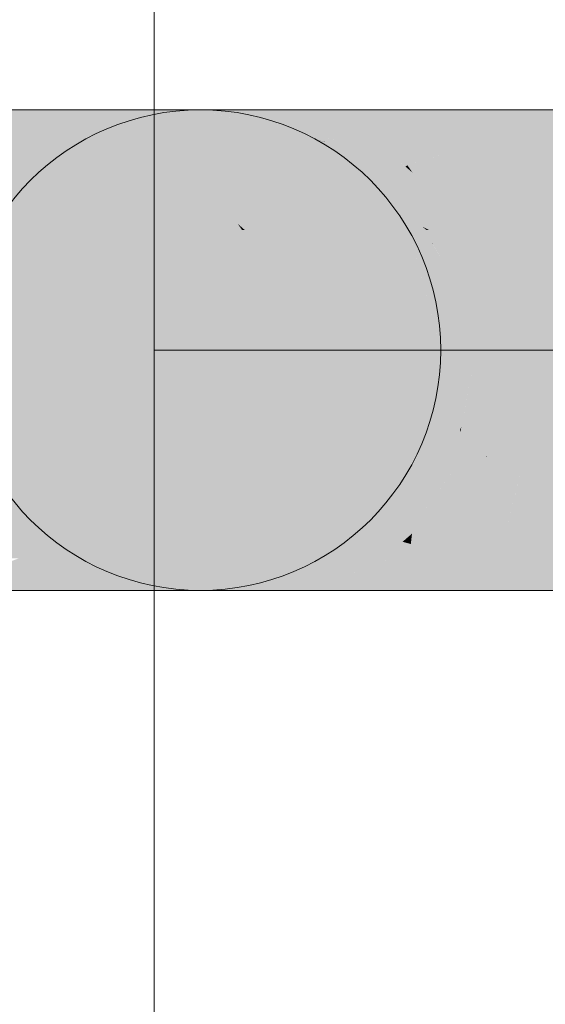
# Model space of a CAD drawing. Extents: x -132 to 668, y -61 to 533.
# Tile 226 of 321: x 75.17 to 76.66, y 454.78 to 457.57. Entities that reach past the tile are written whole.
import ezdxf

# ---------------------------------------------------------------- set-up
doc = ezdxf.new("R2010")
doc.units = 0
doc.layers.get('0').update_dxf_attribs({"lineweight": 5})
doc.layers.add('0-Shading', color=7, linetype='Continuous', lineweight=5)
doc.layers.add('S_Kaltwasser', color=7, linetype='Continuous', lineweight=18, true_color=0x005e00)

# ---------------------------------------------------------------- blocks, each defined once
blk = doc.blocks.new('3D-Ansicht-A07AMLNC1N', base_point=(61.7834, 423.9531))
at = {"layer": '0-Shading', "color": 98, "true_color": 0x003a00}
for points in [[(75.2952, 457.2512), (75.1752, 457.3154), (74.9563, 457.2874), (74.9292, 457.3154)], [(76.5292, 457.2243), (76.4412, 457.3154), (76.3303, 457.243), (76.1952, 457.3154)], [(75.0172, 457.2243), (75.3452, 457.2243), (74.9563, 457.2874), (75.2952, 457.2512)], [(76.3652, 457.2243), (76.5292, 457.2243), (76.3303, 457.243)], [(74.9292, 455.9554), (75.1752, 455.9554), (75.1718, 456.0465), (75.3452, 456.0465)], [(76.1952, 455.9554), (76.4412, 455.9554), (76.2891, 456.0057), (76.5207, 456.0376)], [(76.5207, 456.0376), (76.5292, 456.0465), (76.2891, 456.0057), (76.3652, 456.0465)]]:
    blk.add_solid(points, dxfattribs=at)
at = {"layer": '0-Shading', "color": 98, "true_color": 0x003800}
for points in [[(75.4537, 457.2243), (75.6269, 457.2243), (75.1752, 457.3154), (75.3865, 457.3154)], [(75.4537, 457.2243), (75.1752, 457.3154), (75.2952, 457.2512)], [(76.3303, 457.243), (76.1952, 457.3154), (76.0439, 457.2927), (75.984, 457.3154)], [(76.0439, 457.2927), (76.175, 457.243), (76.3303, 457.243), (76.3652, 457.2243)], [(75.3452, 457.2243), (75.4537, 457.2243), (75.2952, 457.2512)], [(76.175, 457.243), (76.2244, 457.2243), (76.3652, 457.2243)], [(75.3865, 455.9554), (75.6269, 456.0465), (75.1752, 455.9554), (75.3452, 456.0465)], [(76.3652, 456.0465), (76.0399, 455.9688), (76.049, 455.9554), (76.0342, 455.9554)], [(76.2244, 456.0465), (76.0439, 455.9781), (76.3652, 456.0465), (76.0399, 455.9688)], [(76.3652, 456.0465), (76.049, 455.9554), (76.2891, 456.0057)], [(76.049, 455.9554), (76.1952, 455.9554), (76.2891, 456.0057)], [(76.0439, 455.9781), (75.984, 455.9554), (76.0399, 455.9688)], [(76.0399, 455.9688), (75.984, 455.9554), (76.0342, 455.9554)]]:
    blk.add_solid(points, dxfattribs=at)
at = {"layer": '0-Shading', "color": 98, "true_color": 0x003600}
for points in [[(75.843, 457.2243), (75.5486, 457.3154), (75.6269, 457.2243), (75.3865, 457.3154)], [(75.9537, 457.2823), (75.8219, 457.3154), (75.8953, 457.2927)], [(75.8219, 457.3154), (76.0439, 457.2927), (75.9455, 457.3154)], [(76.0439, 457.2927), (75.8219, 457.3154), (76.175, 457.243), (75.9537, 457.2823)], [(76.0439, 457.2927), (75.984, 457.3154), (75.9455, 457.3154)], [(75.9881, 457.264), (76.1849, 457.2243), (75.8953, 457.2927), (75.9537, 457.2823)], [(75.9537, 457.2823), (76.1849, 457.2243), (76.175, 457.243), (76.2244, 457.2243)], [(76.1163, 457.2243), (76.1849, 457.2243), (75.9881, 457.264)], [(75.5486, 455.9554), (75.843, 456.0465), (75.3865, 455.9554), (75.6269, 456.0465)], [(75.8219, 455.9554), (75.984, 455.9554), (76.0559, 456.0278), (76.0439, 455.9781)], [(76.0559, 456.0278), (76.0439, 455.9781), (76.1163, 456.0465), (76.175, 456.0278)], [(76.175, 456.0278), (76.2244, 456.0465), (76.1163, 456.0465)]]:
    blk.add_solid(points, dxfattribs=at)
at = {"layer": '0-Shading', "color": 98, "true_color": 0x003300}
for points in [[(75.9789, 457.2243), (75.6505, 457.3154), (75.843, 457.2243), (75.5486, 457.3154)], [(75.72, 457.3154), (75.9054, 457.264), (75.7763, 457.3154), (75.9729, 457.2496)], [(75.9881, 457.264), (75.8219, 457.3154), (75.7763, 457.3154)], [(75.7763, 457.3154), (76.1163, 457.2243), (75.9881, 457.264)], [(76.1163, 457.2243), (75.7763, 457.3154), (76.0457, 457.2341), (75.9729, 457.2496)], [(75.9054, 457.264), (76.0484, 457.2243), (75.9729, 457.2496)], [(75.9729, 457.2496), (76.0484, 457.2243), (76.0915, 457.2243)], [(76.2741, 456.9754), (76.0252, 457.2243), (76.2193, 456.9754), (75.9789, 457.2243)], [(76.0252, 457.2243), (76.148, 457.1016), (76.0377, 457.2243), (76.1948, 457.0589)], [(76.0377, 457.2243), (76.167, 457.1016), (76.0399, 457.2243), (76.1325, 457.1372)], [(76.0377, 457.2243), (76.2888, 456.9754), (76.167, 457.1016)], [(76.0377, 457.2243), (76.1948, 457.0589), (76.2888, 456.9754), (76.2865, 456.9754)], [(76.1325, 457.1372), (76.0484, 457.2243), (76.0399, 457.2243)], [(76.1163, 457.2243), (76.0457, 457.2341), (76.0915, 457.2243)], [(76.148, 457.1016), (76.2741, 456.9754), (76.1948, 457.0589)], [(76.1948, 457.0589), (76.2741, 456.9754), (76.2865, 456.9754)], [(76.0252, 456.0465), (76.2741, 456.2954), (75.9789, 456.0465), (76.2193, 456.2954)], [(76.1689, 456.1713), (76.2888, 456.2954), (76.1892, 456.2105), (76.2741, 456.2954)], [(76.1892, 456.2105), (76.15, 456.1713), (76.1689, 456.1713), (76.1297, 456.1307)], [(76.15, 456.1713), (76.0252, 456.0465), (76.1297, 456.1307), (76.0484, 456.0465)], [(75.6505, 455.9554), (75.9789, 456.0465), (75.5486, 455.9554), (75.843, 456.0465)], [(75.72, 455.9554), (75.8219, 455.9554), (76.0484, 456.0465), (76.0559, 456.0278)], [(76.0559, 456.0278), (76.1163, 456.0465), (76.0484, 456.0465)]]:
    blk.add_solid(points, dxfattribs=at)
at = {"layer": '0-Shading', "color": 98, "true_color": 0x003000}
for points in [[(76.0252, 457.2243), (75.6852, 457.3154), (75.9789, 457.2243), (75.6505, 457.3154)], [(76.0252, 457.2243), (76.0377, 457.2243), (75.6852, 457.3154), (75.6884, 457.3154)], [(75.6884, 457.3154), (75.9054, 457.264), (75.7044, 457.3154)], [(75.9054, 457.264), (75.6884, 457.3154), (76.0399, 457.2243), (76.0052, 457.2328)], [(75.9054, 457.264), (75.72, 457.3154), (75.7044, 457.3154)], [(75.9054, 457.264), (76.0399, 457.2243), (76.0484, 457.2243)], [(76.0052, 457.2328), (76.0377, 457.2243), (76.0399, 457.2243)], [(75.6852, 455.9554), (76.0252, 456.0465), (75.6505, 455.9554), (75.9789, 456.0465)], [(75.72, 455.9554), (76.0484, 456.0465), (75.6852, 455.9554), (76.0252, 456.0465)]]:
    blk.add_solid(points, dxfattribs=at)
at = {"layer": '0-Shading', "color": 98, "true_color": 0x003b00}
for points in [[(76.7052, 457.2243), (76.7052, 457.3154), (76.5292, 457.2243), (76.4412, 457.3154)], [(76.2193, 456.9754), (75.9789, 457.2243), (76.0586, 456.9754), (75.843, 457.2243)], [(76.1995, 457.0884), (76.0484, 457.2243), (76.1325, 457.1372)], [(76.0484, 457.2243), (76.1917, 457.1372), (76.1045, 457.213)], [(76.1917, 457.1372), (76.0484, 457.2243), (76.2936, 457.0197), (76.1995, 457.0884)], [(76.0915, 457.2243), (76.0484, 457.2243), (76.1045, 457.213)], [(76.0915, 457.2243), (76.1045, 457.213), (76.1163, 457.2243), (76.1307, 457.2078)], [(76.1045, 457.213), (76.1917, 457.1372), (76.1307, 457.2078)], [(76.1325, 457.1372), (76.167, 457.1016), (76.3157, 456.9838), (76.3123, 456.9855)], [(76.1325, 457.1372), (76.3157, 456.9838), (76.1995, 457.0884)], [(76.167, 457.1016), (76.2461, 457.0197), (76.3123, 456.9855)], [(76.2936, 457.0197), (76.1995, 457.0884), (76.3319, 456.9754), (76.3157, 456.9838)], [(76.2461, 457.0197), (76.2888, 456.9754), (76.3123, 456.9855), (76.325, 456.9754)], [(76.3123, 456.9855), (76.325, 456.9754), (76.3157, 456.9838)], [(76.3157, 456.9838), (76.325, 456.9754), (76.3319, 456.9754)], [(75.9789, 456.0465), (76.2193, 456.2954), (75.843, 456.0465), (76.0586, 456.2954)], [(76.1689, 456.1713), (76.1892, 456.1307), (76.2888, 456.2954), (76.2936, 456.2512)], [(76.2936, 456.2512), (76.3319, 456.2954), (76.2888, 456.2954)], [(76.1689, 456.1713), (76.1297, 456.1307), (76.1892, 456.1307), (76.1565, 456.0929)], [(76.1565, 456.0929), (76.1297, 456.1307), (76.1307, 456.0631), (76.0932, 456.0929)], [(76.0932, 456.0929), (76.0484, 456.0465), (76.1307, 456.0631), (76.1163, 456.0465)], [(76.7052, 455.9554), (76.7052, 456.0465), (76.4412, 455.9554), (76.5292, 456.0465)]]:
    blk.add_solid(points, dxfattribs=at)
at = {"layer": '0-Shading', "color": 98, "true_color": 0x004d00}
for points in [[(75.4697, 456.9754), (75.3452, 457.2243), (75.0817, 456.9754), (75.0172, 457.2243)], [(76.5314, 457.2159), (76.5292, 457.2243), (76.3811, 457.1925), (76.3652, 457.2243)], [(76.4676, 457.0197), (76.5937, 456.9754), (76.3811, 457.1925), (76.5314, 457.2159)], [(76.4897, 456.9754), (76.5937, 456.9754), (76.4676, 457.0197)], [(75.0172, 456.0465), (75.4697, 456.2954), (75.0817, 456.2954)], [(75.0172, 456.0465), (75.1718, 456.0465), (75.4697, 456.2954), (75.3812, 456.1185)], [(76.3735, 456.0631), (76.5292, 456.0465), (76.4414, 456.1989), (76.5882, 456.2744)], [(76.5882, 456.2744), (76.5937, 456.2954), (76.4414, 456.1989), (76.4897, 456.2954)], [(75.1718, 456.0465), (75.3452, 456.0465), (75.3812, 456.1185)], [(76.3652, 456.0465), (76.5292, 456.0465), (76.3735, 456.0631)]]:
    blk.add_solid(points, dxfattribs=at)
at = {"layer": '0-Shading', "color": 98, "true_color": 0x004900}
for points in [[(75.4697, 456.9754), (75.4537, 457.2243), (75.3452, 457.2243)], [(75.7902, 456.9933), (75.6269, 457.2243), (75.4537, 457.2243)], [(75.4697, 456.9754), (75.8029, 456.9754), (75.4537, 457.2243), (75.7902, 456.9933)], [(76.3551, 457.1845), (76.2244, 457.2243), (76.2361, 457.2078)], [(76.2244, 457.2243), (76.3551, 457.1845), (76.3735, 457.2078), (76.3811, 457.1925)], [(76.2244, 457.2243), (76.3735, 457.2078), (76.3652, 457.2243)], [(76.271, 457.1585), (76.3551, 457.1845), (76.2361, 457.2078)], [(76.286, 457.1372), (76.4676, 457.0197), (76.271, 457.1585), (76.3811, 457.1925)], [(76.286, 457.1372), (76.3691, 457.0197), (76.4676, 457.0197), (76.4897, 456.9754)], [(76.3691, 457.0197), (76.4004, 456.9754), (76.4897, 456.9754)], [(75.3452, 456.0465), (75.6997, 456.2954), (75.3812, 456.1185)], [(75.3452, 456.0465), (75.6269, 456.0465), (75.6997, 456.2954), (75.8029, 456.2954)], [(75.6997, 456.2954), (75.4697, 456.2954), (75.3812, 456.1185)], [(76.4897, 456.2954), (76.284, 456.1162), (76.2938, 456.0835), (76.2806, 456.0869)], [(76.4004, 456.2954), (76.286, 456.1336), (76.4897, 456.2954), (76.284, 456.1162)], [(76.4897, 456.2954), (76.2938, 456.0835), (76.4414, 456.1989)], [(76.2938, 456.0835), (76.3735, 456.0631), (76.4414, 456.1989)], [(76.286, 456.1336), (76.2572, 456.0929), (76.284, 456.1162)], [(76.284, 456.1162), (76.2572, 456.0929), (76.2806, 456.0869)], [(76.2572, 456.0929), (76.2361, 456.0631), (76.3735, 456.0631), (76.3652, 456.0465)], [(76.2361, 456.0631), (76.2244, 456.0465), (76.3652, 456.0465)]]:
    blk.add_solid(points, dxfattribs=at)
at = {"layer": '0-Shading', "color": 98, "true_color": 0x004300}
for points in [[(75.8108, 456.9754), (76.0586, 456.9754), (75.6269, 457.2243), (75.843, 457.2243)], [(75.8108, 456.9754), (75.6269, 457.2243), (75.7902, 456.9933)], [(76.1849, 457.2243), (76.1163, 457.2243), (76.205, 457.1903), (76.1307, 457.2078)], [(76.2244, 457.2243), (76.1849, 457.2243), (76.2361, 457.2078), (76.198, 457.213)], [(76.2317, 457.184), (76.1849, 457.2243), (76.205, 457.1903)], [(76.1307, 457.2078), (76.1917, 457.1372), (76.205, 457.1903), (76.265, 457.0887)], [(76.198, 457.213), (76.2654, 457.155), (76.2361, 457.2078), (76.271, 457.1585)], [(76.286, 457.1372), (76.2317, 457.184), (76.265, 457.0887), (76.205, 457.1903)], [(76.265, 457.0887), (76.1917, 457.1372), (76.3097, 457.013), (76.2936, 457.0197)], [(76.286, 457.1372), (76.265, 457.0887), (76.3691, 457.0197)], [(76.2654, 457.155), (76.286, 457.1372), (76.271, 457.1585)], [(76.3691, 457.0197), (76.265, 457.0887), (76.4004, 456.9754), (76.3097, 457.013)], [(76.2936, 457.0197), (76.3319, 456.9754), (76.3097, 457.013)], [(76.3097, 457.013), (76.3319, 456.9754), (76.4004, 456.9754)], [(75.8029, 456.9754), (75.8108, 456.9754), (75.7902, 456.9933)], [(75.843, 456.0465), (76.0586, 456.2954), (75.6269, 456.0465), (75.8029, 456.2954)], [(76.2936, 456.2512), (76.286, 456.1336), (76.3319, 456.2954), (76.3691, 456.2512)], [(76.3691, 456.2512), (76.4004, 456.2954), (76.3319, 456.2954)], [(76.1892, 456.1307), (76.2572, 456.0929), (76.2936, 456.2512), (76.286, 456.1336)], [(76.1892, 456.1307), (76.1565, 456.0929), (76.2572, 456.0929), (76.2361, 456.0631)], [(76.2361, 456.0631), (76.1565, 456.0929), (76.2244, 456.0465), (76.1307, 456.0631)], [(76.1307, 456.0631), (76.1163, 456.0465), (76.2244, 456.0465)]]:
    blk.add_solid(points, dxfattribs=at)
at = {"layer": '0-Shading', "color": 98, "true_color": 0x005000}
for points in [[(76.7052, 457.2243), (76.5292, 457.2243), (76.5314, 457.2159)], [(76.5937, 456.9754), (76.7052, 456.9754), (76.5314, 457.2159), (76.7052, 457.2243)], [(76.7052, 456.0465), (76.7052, 456.2954), (76.5292, 456.0465), (76.5937, 456.2954)]]:
    blk.add_solid(points, dxfattribs=at)
at = {"layer": '0-Shading', "color": 98, "true_color": 0x005800}
for points in [[(75.5152, 456.6354), (75.4697, 456.9754), (75.1052, 456.6354), (75.0817, 456.9754)], [(76.6172, 456.6354), (76.5937, 456.9754), (76.5292, 456.6802), (76.4897, 456.9754)], [(76.5352, 456.6354), (76.6172, 456.6354), (76.5292, 456.6802)], [(75.4697, 456.2954), (75.5152, 456.6354), (75.0817, 456.2954), (75.1052, 456.6354)], [(76.6157, 456.6134), (76.6172, 456.6354), (76.523, 456.5443), (76.5352, 456.6354)], [(76.4949, 456.3346), (76.5937, 456.2954), (76.523, 456.5443), (76.6157, 456.6134)], [(76.4946, 456.332), (76.4897, 456.2954), (76.5064, 456.2954)], [(76.4949, 456.3346), (76.4946, 456.332), (76.5937, 456.2954), (76.5064, 456.2954)]]:
    blk.add_solid(points, dxfattribs=at)
at = {"layer": '0-Shading', "color": 98, "true_color": 0x005300}
for points in [[(75.8673, 456.6354), (75.8029, 456.9754), (75.5152, 456.6354), (75.4697, 456.9754)], [(76.5292, 456.6802), (76.4897, 456.9754), (76.4381, 456.7762), (76.4004, 456.9754)], [(76.4381, 456.7762), (76.4563, 456.6802), (76.5292, 456.6802), (76.5352, 456.6354)], [(76.4563, 456.6802), (76.4648, 456.6354), (76.5352, 456.6354)], [(75.4697, 456.2954), (75.8673, 456.6354), (75.5152, 456.6354)], [(75.4697, 456.2954), (75.6997, 456.2954), (75.8673, 456.6354), (75.8496, 456.5421)], [(76.523, 456.5443), (76.5352, 456.6354), (76.4236, 456.4177), (76.4648, 456.6354)], [(75.6997, 456.2954), (75.8029, 456.2954), (75.8496, 456.5421)], [(76.4212, 456.4051), (76.4949, 456.3346), (76.4236, 456.4177), (76.523, 456.5443)], [(76.4931, 456.3364), (76.4212, 456.4051), (76.4897, 456.2954), (76.4078, 456.3346)], [(76.4078, 456.3346), (76.4004, 456.2954), (76.4897, 456.2954)], [(76.4931, 456.3364), (76.4897, 456.2954), (76.4946, 456.332)], [(76.4949, 456.3346), (76.4931, 456.3364), (76.4946, 456.332)]]:
    blk.add_solid(points, dxfattribs=at)
at = {"layer": '0-Shading', "color": 98, "true_color": 0x004a00}
for points in [[(75.8673, 456.6354), (75.8903, 456.6354), (75.8029, 456.9754), (75.8108, 456.9754)], [(75.8903, 456.6354), (76.1375, 456.6354), (75.8108, 456.9754), (76.0586, 456.9754)], [(76.4381, 456.7762), (76.4004, 456.9754), (76.3404, 456.9389), (76.3319, 456.9754)], [(76.343, 456.9345), (76.3404, 456.9389), (76.341, 456.9362)], [(76.4381, 456.7762), (76.343, 456.9345), (76.3781, 456.7762), (76.341, 456.9362)], [(76.4381, 456.7762), (76.3781, 456.7762), (76.4563, 456.6802)], [(76.4563, 456.6802), (76.3781, 456.7762), (76.4648, 456.6354), (76.4004, 456.6802)], [(76.4004, 456.6802), (76.4108, 456.6354), (76.4648, 456.6354)], [(75.8029, 456.2954), (75.8903, 456.6354), (75.8496, 456.5421)], [(75.8029, 456.2954), (76.0586, 456.2954), (75.8903, 456.6354), (76.1375, 456.6354)], [(75.8903, 456.6354), (75.8673, 456.6354), (75.8496, 456.5421)], [(76.4108, 456.6354), (76.4004, 456.5907), (76.4648, 456.6354), (76.4148, 456.5541)], [(76.4648, 456.6354), (76.4148, 456.5541), (76.4381, 456.4946)], [(76.4004, 456.5907), (76.3781, 456.4946), (76.4148, 456.5541)], [(76.4148, 456.5541), (76.3781, 456.4946), (76.4236, 456.4177), (76.4191, 456.4094)], [(76.4148, 456.5541), (76.4236, 456.4177), (76.4381, 456.4946)], [(76.3781, 456.4946), (76.3573, 456.4051), (76.4212, 456.4051), (76.4078, 456.3346)], [(76.4191, 456.4094), (76.4212, 456.4051), (76.4236, 456.4177)], [(76.4078, 456.3346), (76.3573, 456.4051), (76.4004, 456.2954), (76.341, 456.3346)], [(76.341, 456.3346), (76.3319, 456.2954), (76.4004, 456.2954)]]:
    blk.add_solid(points, dxfattribs=at)
at = {"layer": '0-Shading', "color": 98, "true_color": 0x004000}
for points in [[(76.3073, 456.6354), (76.2193, 456.9754), (76.1375, 456.6354), (76.0586, 456.9754)], [(76.2888, 456.9754), (76.2983, 456.9389), (76.3296, 456.9448), (76.3451, 456.8435)], [(76.325, 456.9754), (76.2888, 456.9754), (76.3296, 456.9448)], [(76.3404, 456.9389), (76.3319, 456.9754), (76.325, 456.9754)], [(76.3404, 456.9389), (76.325, 456.9754), (76.341, 456.9362), (76.3296, 456.9448)], [(76.3296, 456.9448), (76.3451, 456.8435), (76.341, 456.9362), (76.3781, 456.7762)], [(76.3451, 456.8435), (76.2983, 456.9389), (76.3602, 456.7445), (76.3404, 456.7762)], [(76.3781, 456.7762), (76.3451, 456.8435), (76.4004, 456.6802), (76.3602, 456.7445)], [(76.3602, 456.7445), (76.3404, 456.7762), (76.3708, 456.6747), (76.3652, 456.6802)], [(76.4004, 456.6802), (76.3602, 456.7445), (76.4108, 456.6354), (76.3708, 456.6747)], [(76.3652, 456.6802), (76.3768, 456.6354), (76.3708, 456.6747)], [(76.3708, 456.6747), (76.3768, 456.6354), (76.4108, 456.6354)], [(76.2193, 456.2954), (76.3073, 456.6354), (76.0586, 456.2954), (76.1375, 456.6354)], [(76.3652, 456.5907), (76.3781, 456.4946), (76.3768, 456.6354), (76.4004, 456.5907)], [(76.4004, 456.5907), (76.4108, 456.6354), (76.3768, 456.6354)], [(76.3652, 456.5907), (76.3404, 456.4946), (76.3781, 456.4946), (76.3573, 456.4051)], [(76.3573, 456.4051), (76.3404, 456.4946), (76.341, 456.3346), (76.3172, 456.4051)], [(76.3172, 456.4051), (76.2888, 456.2954), (76.341, 456.3346), (76.3319, 456.2954)]]:
    blk.add_solid(points, dxfattribs=at)
at = {"layer": '0-Shading', "color": 98, "true_color": 0x003400}
for points in [[(76.3652, 456.6354), (76.2741, 456.9754), (76.3073, 456.6354), (76.2193, 456.9754)], [(76.2877, 456.9279), (76.2741, 456.9754), (76.2839, 456.9389)], [(76.2741, 456.9754), (76.2983, 456.9389), (76.2865, 456.9754)], [(76.2983, 456.9389), (76.2741, 456.9754), (76.3404, 456.7762), (76.2877, 456.9279)], [(76.2983, 456.9389), (76.2888, 456.9754), (76.2865, 456.9754)], [(76.3532, 456.6802), (76.3715, 456.6354), (76.2839, 456.9389), (76.2877, 456.9279)], [(76.2877, 456.9279), (76.3715, 456.6354), (76.3404, 456.7762), (76.3768, 456.6354)], [(76.3652, 456.6354), (76.3715, 456.6354), (76.3532, 456.6802)], [(76.2741, 456.2954), (76.3652, 456.6354), (76.2193, 456.2954), (76.3073, 456.6354)], [(76.3715, 456.6354), (76.3485, 456.5552), (76.3652, 456.5907), (76.3404, 456.4946)], [(76.3652, 456.6354), (76.3532, 456.5907), (76.3715, 456.6354), (76.3485, 456.5552)], [(76.3652, 456.5907), (76.3768, 456.6354), (76.3715, 456.6354)], [(76.3532, 456.5907), (76.2741, 456.2954), (76.3485, 456.5552)], [(76.3485, 456.5552), (76.2741, 456.2954), (76.3404, 456.4946), (76.2888, 456.2954)]]:
    blk.add_solid(points, dxfattribs=at)
at = {"layer": '0-Shading', "color": 98, "true_color": 0x005c00}
for points in [[(76.7052, 456.6354), (76.7052, 456.9754), (76.6172, 456.6354), (76.5937, 456.9754)], [(76.7052, 456.2954), (76.7052, 456.6354), (76.5937, 456.2954), (76.6172, 456.6354)]]:
    blk.add_solid(points, dxfattribs=at)
blk = doc.blocks.new('Sanpress INOX-A07AMLS61N', base_point=(75.554, 456.6354))
at = {"color": 0, "linetype": 'ByBlock', "lineweight": -2, "ltscale": 0.18}
for p, q in [((75.554, 456.6354), (75.554, 463.6354)), ((75.6852, 456.6354), (75.554, 456.6354)), ((83.6032, 456.6354), (75.6852, 456.6354))]:
    blk.add_line(p, q, dxfattribs=at)
blk = doc.blocks.new('Sanpress INOX-A07AMLSC1N', base_point=(75.554, 451.4354))
at = {"color": 0, "linetype": 'ByBlock', "lineweight": -2, "ltscale": 0.18}
blk.add_line((75.554, 463.6354), (75.554, 451.4354), dxfattribs=at)
blk = doc.blocks.new('Geometrie-A07AMLT01N', base_point=(74.0291, 450.7554))
at = {"layer": 'S_Kaltwasser'}
for p, q in [((75.1752, 457.3154), (74.9292, 457.3154)), ((75.3865, 457.3154), (75.1752, 457.3154)), ((75.5486, 457.3154), (75.3865, 457.3154)), ((75.6505, 457.3154), (75.5486, 457.3154)), ((75.6852, 457.3154), (75.6505, 457.3154)), ((75.72, 457.3154), (75.6852, 457.3154)), ((75.8219, 457.3154), (75.72, 457.3154)), ((75.984, 457.3154), (75.8219, 457.3154)), ((76.1952, 457.3154), (75.984, 457.3154)), ((76.4412, 457.3154), (76.1952, 457.3154)), ((76.7052, 457.3154), (76.4412, 457.3154)), ((75.1752, 455.9554), (74.9292, 455.9554)), ((75.3865, 455.9554), (75.1752, 455.9554)), ((75.5486, 455.9554), (75.3865, 455.9554)), ((75.6505, 455.9554), (75.5486, 455.9554)), ((75.6852, 455.9554), (75.6505, 455.9554)), ((75.72, 455.9554), (75.6852, 455.9554)), ((75.8219, 455.9554), (75.72, 455.9554)), ((75.984, 455.9554), (75.8219, 455.9554)), ((76.1952, 455.9554), (75.984, 455.9554)), ((76.4412, 455.9554), (76.1952, 455.9554)), ((76.7052, 455.9554), (76.4412, 455.9554))]:
    blk.add_line(p, q, dxfattribs=at)
blk.add_circle((75.6852, 456.6354), 0.68, dxfattribs=at)
blk.add_circle((75.6852, 456.6354), 0.68, dxfattribs=at)
blk.add_circle((75.6852, 456.6354), 0.68, dxfattribs=at)

msp = doc.modelspace()

# ---------------------------------------------------------------- block references
msp.add_blockref('3D-Ansicht-A07AMLNC1N', (61.7834, 423.9531))
at = {"linetype": 'Continuous', "ltscale": 0.13}
msp.add_blockref('Geometrie-A07AMLT01N', (74.0291, 450.7554), dxfattribs=at)
at = {"layer": 'S_Kaltwasser', "ltscale": 0.18}
for name, p in [('Sanpress INOX-A07AMLS61N', (75.554, 456.6354)), ('Sanpress INOX-A07AMLSC1N', (75.554, 451.4354))]:
    msp.add_blockref(name, p, dxfattribs=at)

doc.saveas('drawing.dxf')
